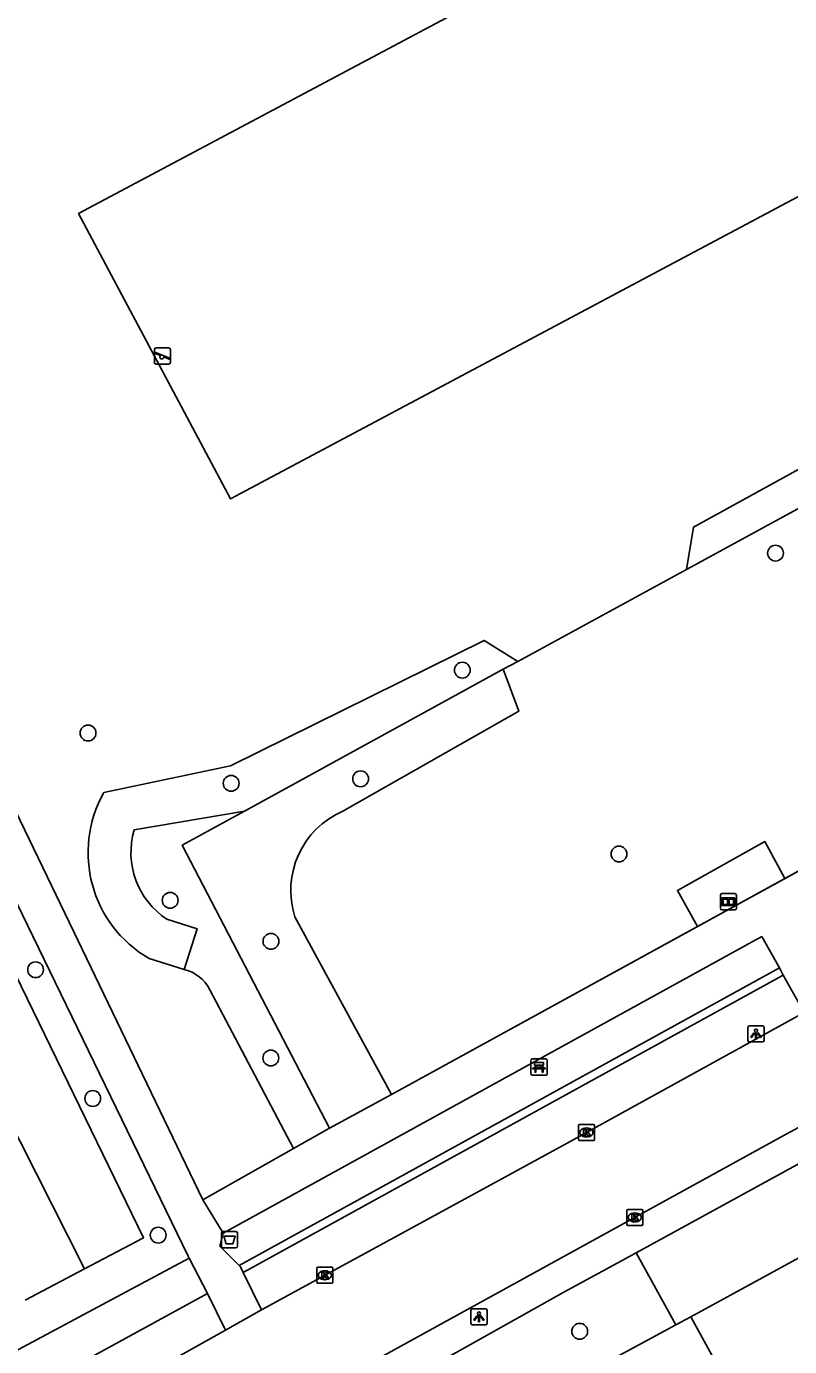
# Model space of a CAD drawing. Extents: x 158087 to 159494, y 382905 to 383981.
# Drawn here: x 159081.1 to 159128.3, y 383445 to 383526.7 of the extents above; entities that cross this region are included whole.
import ezdxf

# ---------------------------------------------------------------- set-up
doc = ezdxf.new("R2010")
doc.units = 0
for name, color, linetype in [('IMGEO_Afvalbak', 7, 'Continuous'), ('IMGEO_Bank', 7, 'Continuous'), ('IMGEO_Boom', 7, 'Continuous'), ('IMGEO_Groenvoorziening', 7, 'Continuous'), ('IMGEO_Haag', 7, 'Continuous'), ('IMGEO_Hek', 7, 'Continuous'), ('IMGEO_Informatiebord', 7, 'Continuous'), ('IMGEO_Kolk', 7, 'Continuous'), ('IMGEO_Lichtpunt', 7, 'Continuous'), ('IMGEO_Pand', 7, 'Continuous'), ('IMGEO_Rijbaan_lokaal_open', 7, 'Continuous'), ('IMGEO_Speelvoorziening', 7, 'Continuous'), ('IMGEO_Voetpad_halfverhard', 7, 'Continuous'), ('IMGEO_Voetpad_open', 7, 'Continuous')]:
    doc.layers.add(name, color=color, linetype=linetype)

msp = doc.modelspace()

# ---------------------------------------------------------------- linework, layer by layer
at = {"layer": 'IMGEO_Afvalbak'}
for p, q in [((159093.197, 383451.208), (159093.197, 383452.008)), ((159093.197, 383452.008), (159093.197, 383451.208)), ((159093.297, 383452.108), (159094.087, 383452.108)), ((159094.087, 383452.108), (159093.297, 383452.108)), ((159094.187, 383452.008), (159094.187, 383451.208)), ((159094.187, 383451.208), (159094.187, 383452.008)), ((159094.087, 383451.108), (159093.297, 383451.108)), ((159093.297, 383451.108), (159094.087, 383451.108))]:
    msp.add_line(p, q, dxfattribs=at)
msp.add_lwpolyline([(159093.34, 383451.822), (159094.044, 383451.822), (159093.895, 383451.352), (159093.489, 383451.352), (159093.34, 383451.822)], dxfattribs=at)
for centre, start, end in [((159093.297, 383452.008), 90, 180), ((159093.297, 383452.008), 90, 180), ((159094.087, 383452.008), 0, 90), ((159094.087, 383452.008), 360, 90), ((159093.297, 383451.208), 180, 270), ((159093.297, 383451.208), 180, 270), ((159094.087, 383451.208), 270, 0), ((159094.087, 383451.208), 270, 0)]:
    msp.add_arc(centre, 0.1, start, end, dxfattribs=at)
at = {"layer": 'IMGEO_Bank'}
for p, q in [((159112.338, 383461.866), (159112.338, 383462.707)), ((159112.338, 383462.707), (159112.338, 383461.866)), ((159112.413, 383462.791), (159113.254, 383462.791)), ((159113.254, 383462.791), (159112.413, 383462.791)), ((159113.338, 383462.716), (159113.338, 383461.875)), ((159113.338, 383461.875), (159113.338, 383462.716)), ((159113.035, 383462.189), (159112.642, 383462.189)), ((159112.647, 383462.297), (159112.647, 383462.403)), ((159112.691, 383462.403), (159112.691, 383462.297)), ((159112.979, 383462.409), (159112.697, 383462.409)), ((159112.697, 383462.291), (159112.979, 383462.291)), ((159112.985, 383462.297), (159112.985, 383462.403)), ((159113.029, 383462.403), (159113.029, 383462.297)), ((159113.263, 383461.791), (159112.422, 383461.791)), ((159112.422, 383461.791), (159113.263, 383461.791))]:
    msp.add_line(p, q, dxfattribs=at)
for points in [[(159112.585, 383462.189), (159112.443, 383462.189), (159112.555, 383462.291), (159112.641, 383462.291)], [(159112.641, 383462.409), (159112.555, 383462.409), (159112.555, 383462.57), (159113.118, 383462.57), (159113.118, 383462.409), (159113.035, 383462.409)], [(159112.635, 383462.182), (159112.635, 383461.975), (159112.592, 383461.975), (159112.592, 383462.182)], [(159113.035, 383462.291), (159113.118, 383462.291), (159113.23, 383462.189), (159113.091, 383462.189)], [(159113.085, 383462.182), (159113.085, 383461.975), (159113.041, 383461.975), (159113.041, 383462.182)]]:
    msp.add_lwpolyline(points, dxfattribs=at)
for centre, radius, start, end in [((159112.416, 383462.713), 0.0779, 92.4484, 184.28452), ((159112.416, 383462.713), 0.0779, 92.4484, 184.28452), ((159113.26, 383462.713), 0.0779, 2.4484, 94.28452), ((159113.26, 383462.713), 0.0779, 2.4484, 94.28452), ((159112.416, 383461.869), 0.0779, 182.4484, 274.28452), ((159112.416, 383461.869), 0.0779, 182.4484, 274.28452), ((159112.585, 383462.182), 0.00671, 2.89567, 87.10433), ((159112.642, 383462.182), 0.00671, 92.89567, 177.10433), ((159112.64, 383462.402), 0.00671, 2.89567, 87.10433), ((159112.64, 383462.298), 0.00671, 272.89567, 357.10433), ((159112.697, 383462.402), 0.00671, 92.89567, 177.10433), ((159112.697, 383462.298), 0.00671, 182.89567, 267.10433), ((159112.979, 383462.402), 0.00671, 2.89567, 87.10433), ((159112.979, 383462.298), 0.00671, 272.89567, 357.10433), ((159113.036, 383462.402), 0.00671, 92.89567, 177.10433), ((159113.036, 383462.298), 0.00671, 182.89567, 267.10433), ((159113.034, 383462.182), 0.00671, 2.89567, 87.10433), ((159113.091, 383462.182), 0.00671, 92.89567, 177.10433), ((159113.26, 383461.869), 0.0779, 272.4484, 4.28452), ((159113.26, 383461.869), 0.0779, 272.4484, 4.28452)]:
    msp.add_arc(centre, radius, start, end, dxfattribs=at)
at = {"layer": 'IMGEO_Boom'}
for centre in [(159127.469, 383494.09), (159108.091, 383486.849), (159084.943, 383482.956), (159101.8, 383480.123), (159093.792, 383479.846), (159117.784, 383475.476), (159090.018, 383472.605), (159096.254, 383470.069), (159081.696, 383468.312), (159096.249, 383462.851), (159085.232, 383460.347), (159089.283, 383451.887), (159115.355, 383445.944)]:
    msp.add_circle(centre, 0.489, dxfattribs=at)
at = {"layer": 'IMGEO_Groenvoorziening'}
for points in [[(159136.657, 383542.939), (159146.051, 383525.282), (159093.745, 383497.455), (159084.351, 383515.111), (159136.657, 383542.939)], [(159121.952, 383493.081), (159122.395, 383495.698), (159158.288, 383515.462), (159160.416, 383514.051)], [(159160.416, 383514.051), (159159.679, 383513.64), (159121.952, 383493.081)], [(159121.952, 383493.081), (159111.518, 383487.392)], [(159085.916, 383479.273), (159093.759, 383480.92), (159109.436, 383488.688), (159111.518, 383487.392)], [(159111.518, 383487.392), (159110.619, 383486.902)], [(159110.619, 383486.902), (159094.611, 383478.125)], [(159110.619, 383486.902), (159111.592, 383484.307), (159100.702, 383478.121)], [(159094.611, 383478.125), (159087.797, 383476.96)], [(159099.881, 383458.519), (159090.759, 383476.014), (159094.611, 383478.125)], [(159089.823, 383471.439), (159091.692, 383470.849), (159090.893, 383468.322)], [(159097.741, 383471.59), (159103.707, 383460.593)], [(159079.747, 383469.468), (159088.362, 383451.721), (159084.723, 383449.8)], [(159090.893, 383468.322), (159088.716, 383469.01)], [(159075.758, 383467.531), (159084.723, 383449.8)], [(159097.657, 383457.258), (159092.467, 383467.07)], [(159118.852, 383450.804), (159121.3, 383446.333)], [(159084.723, 383449.8), (159081.05, 383447.861)], [(159121.3, 383446.333), (159100.133, 383434.871)], [(159121.3, 383446.333), (159122.237, 383446.84)]]:
    msp.add_lwpolyline(points, dxfattribs=at)
for centre, radius, start, end in [((159092.515, 383475.56), 7.572, 150.63354, 239.88709), ((159102.821, 383473.224), 5.336, 113.39767, 197.82551), ((159092.517, 383475.56), 4.923, 163.47776, 236.82473), ((159090.4, 383466.087), 2.289, 25.4423, 77.55842)]:
    msp.add_arc(centre, radius, start, end, dxfattribs=at)
at = {"layer": 'IMGEO_Haag'}
for points in [[(159094.284, 383450.017), (159127.703, 383468.42)], [(159127.946, 383467.983), (159094.54, 383449.587)]]:
    msp.add_lwpolyline(points, dxfattribs=at)
at = {"layer": 'IMGEO_Hek'}
for points in [[(159121.952, 383493.081), (159159.679, 383513.64)], [(159182.683, 383503.935), (159103.707, 383460.593)], [(159111.518, 383487.392), (159121.952, 383493.081)], [(159110.619, 383486.902), (159111.518, 383487.392)], [(159094.611, 383478.125), (159110.619, 383486.902)], [(159099.881, 383458.519), (159090.759, 383476.014), (159094.611, 383478.125)], [(159103.707, 383460.593), (159099.881, 383458.519)]]:
    msp.add_lwpolyline(points, dxfattribs=at)
at = {"layer": 'IMGEO_Informatiebord'}
for p, q in [((159124.053, 383472.119), (159124.053, 383472.919)), ((159124.053, 383472.919), (159124.053, 383472.119)), ((159124.153, 383473.019), (159124.943, 383473.019)), ((159124.943, 383473.019), (159124.153, 383473.019)), ((159125.043, 383472.919), (159125.043, 383472.119)), ((159125.043, 383472.119), (159125.043, 383472.919)), ((159124.943, 383472.019), (159124.153, 383472.019)), ((159124.153, 383472.019), (159124.943, 383472.019))]:
    msp.add_line(p, q, dxfattribs=at)
for points in [[(159124.154, 383472.751), (159124.942, 383472.751), (159124.942, 383472.287), (159124.154, 383472.287), (159124.154, 383472.751)], [(159124.219, 383472.686), (159124.219, 383472.352), (159124.494, 383472.352), (159124.495, 383472.565), (159124.599, 383472.566), (159124.6, 383472.352), (159124.877, 383472.352), (159124.877, 383472.686), (159124.601, 383472.686), (159124.601, 383472.606), (159124.495, 383472.606), (159124.495, 383472.686), (159124.219, 383472.686)]]:
    msp.add_lwpolyline(points, dxfattribs=at)
for centre, start, end in [((159124.153, 383472.919), 90, 180), ((159124.153, 383472.919), 90, 180), ((159124.943, 383472.919), 0, 90), ((159124.943, 383472.919), 360, 90), ((159124.153, 383472.119), 180, 270), ((159124.153, 383472.119), 180, 270), ((159124.943, 383472.119), 270, 0), ((159124.943, 383472.119), 270, 0)]:
    msp.add_arc(centre, 0.1, start, end, dxfattribs=at)
at = {"layer": 'IMGEO_Kolk'}
for p, q in [((159115.271, 383457.819), (159115.271, 383458.671)), ((159115.346, 383458.745), (159116.198, 383458.745)), ((159116.272, 383458.671), (159116.272, 383457.819)), ((159116.198, 383457.745), (159115.346, 383457.745)), ((159115.782, 383457.965), (159115.757, 383457.965)), ((159115.759, 383458.525), (159115.784, 383458.525)), ((159118.261, 383452.562), (159118.261, 383453.414)), ((159118.336, 383453.488), (159119.188, 383453.488)), ((159118.749, 383453.268), (159118.774, 383453.268)), ((159119.262, 383453.414), (159119.262, 383452.562)), ((159119.188, 383452.488), (159118.336, 383452.488)), ((159118.772, 383452.708), (159118.747, 383452.708)), ((159099.089, 383448.985), (159099.089, 383449.837)), ((159099.164, 383449.911), (159100.016, 383449.911)), ((159099.577, 383449.691), (159099.602, 383449.691)), ((159100.09, 383449.837), (159100.09, 383448.985)), ((159100.016, 383448.911), (159099.164, 383448.911)), ((159099.6, 383449.131), (159099.575, 383449.131))]:
    msp.add_line(p, q, dxfattribs=at)
for points in [[(159115.271, 383457.819), (159115.271, 383458.671)], [(159115.346, 383458.745), (159116.198, 383458.745)], [(159116.272, 383458.671), (159116.272, 383457.819)], [(159116.198, 383457.745), (159115.346, 383457.745)], [(159115.592, 383458.445), (159115.715, 383458.445), (159115.715, 383458.294), (159115.845, 383458.445), (159116.009, 383458.445), (159115.863, 383458.294), (159116.016, 383458.045), (159115.864, 383458.045), (159115.779, 383458.209), (159115.715, 383458.142), (159115.715, 383458.045), (159115.592, 383458.045), (159115.592, 383458.445)], [(159118.261, 383452.562), (159118.261, 383453.414)], [(159118.336, 383453.488), (159119.188, 383453.488)], [(159118.582, 383453.188), (159118.705, 383453.188), (159118.705, 383453.037), (159118.835, 383453.188), (159118.999, 383453.188), (159118.853, 383453.037), (159119.006, 383452.788), (159118.854, 383452.788), (159118.769, 383452.952), (159118.705, 383452.885), (159118.705, 383452.788), (159118.582, 383452.788), (159118.582, 383453.188)], [(159119.262, 383453.414), (159119.262, 383452.562)], [(159119.188, 383452.488), (159118.336, 383452.488)], [(159099.089, 383448.985), (159099.089, 383449.837)], [(159099.164, 383449.911), (159100.016, 383449.911)], [(159099.41, 383449.611), (159099.533, 383449.611), (159099.533, 383449.46), (159099.663, 383449.611), (159099.827, 383449.611), (159099.681, 383449.46), (159099.834, 383449.211), (159099.682, 383449.211), (159099.597, 383449.375), (159099.533, 383449.308), (159099.533, 383449.211), (159099.41, 383449.211), (159099.41, 383449.611)], [(159100.09, 383449.837), (159100.09, 383448.985)], [(159100.016, 383448.911), (159099.164, 383448.911)]]:
    msp.add_lwpolyline(points, dxfattribs=at)
for centre, start, end in [((159115.348, 383458.669), 91.55205, 178.44795), ((159115.348, 383458.669), 91.55205, 178.44795), ((159116.196, 383458.669), 1.55205, 88.44795), ((159116.196, 383458.669), 1.55205, 88.44795), ((159115.348, 383457.821), 181.55205, 268.44795), ((159115.348, 383457.821), 181.55205, 268.44795), ((159116.196, 383457.821), 271.55205, 358.44795), ((159116.196, 383457.821), 271.55205, 358.44795), ((159118.338, 383453.412), 91.55205, 178.44795), ((159118.338, 383453.412), 91.55205, 178.44795), ((159119.186, 383453.412), 1.55205, 88.44795), ((159119.186, 383453.412), 1.55205, 88.44795), ((159118.338, 383452.564), 181.55205, 268.44795), ((159118.338, 383452.564), 181.55205, 268.44795), ((159119.186, 383452.564), 271.55205, 358.44795), ((159119.186, 383452.564), 271.55205, 358.44795), ((159099.166, 383449.835), 91.55205, 178.44795), ((159099.166, 383449.835), 91.55205, 178.44795), ((159100.014, 383449.835), 1.55205, 88.44795), ((159100.014, 383449.835), 1.55205, 88.44795), ((159099.166, 383448.987), 181.55205, 268.44795), ((159099.166, 383448.987), 181.55205, 268.44795), ((159100.014, 383448.987), 271.55205, 358.44795), ((159100.014, 383448.987), 271.55205, 358.44795)]:
    msp.add_arc(centre, 0.0765, start, end, dxfattribs=at)
for centre, major_axis, ratio, start_param, end_param in [((159115.758, 383458.245), (-0.387, 0.002), 0.722429, 4.712389, 7.853982), ((159115.783, 383458.245), (-0.39, 0.002), 0.717154, 1.570796, 4.712389), ((159118.748, 383452.988), (-0.387, 0.002), 0.722429, 4.712389, 7.853982), ((159118.773, 383452.988), (-0.39, 0.002), 0.717154, 1.570796, 4.712389), ((159099.576, 383449.411), (-0.387, 0.002), 0.722429, 4.712389, 7.853982), ((159099.601, 383449.411), (-0.39, 0.002), 0.717154, 1.570796, 4.712389)]:
    msp.add_ellipse(centre, major_axis=major_axis, ratio=ratio, start_param=start_param, end_param=end_param, dxfattribs=at)
at = {"layer": 'IMGEO_Lichtpunt'}
for p, q in [((159125.761, 383464.747), (159125.761, 383463.94)), ((159125.761, 383464.747), (159125.761, 383463.94)), ((159126.663, 383464.842), (159125.855, 383464.842)), ((159126.663, 383464.842), (159125.855, 383464.842)), ((159126.757, 383463.94), (159126.757, 383464.747)), ((159126.757, 383463.94), (159126.757, 383464.747)), ((159125.855, 383463.846), (159126.663, 383463.846)), ((159125.855, 383463.846), (159126.663, 383463.846)), ((159108.624, 383447.244), (159108.624, 383446.437)), ((159108.624, 383447.244), (159108.624, 383446.437)), ((159109.526, 383447.339), (159108.718, 383447.339)), ((159109.526, 383447.339), (159108.718, 383447.339)), ((159109.62, 383446.437), (159109.62, 383447.244)), ((159109.62, 383446.437), (159109.62, 383447.244)), ((159108.718, 383446.343), (159109.526, 383446.343)), ((159108.718, 383446.343), (159109.526, 383446.343))]:
    msp.add_line(p, q, dxfattribs=at)
for points in [[(159126.135, 383464.411), (159126.174, 383464.383), (159125.986, 383464.121), (159125.948, 383464.148), (159126.135, 383464.411)], [(159126.237, 383464.363), (159126.284, 383464.363), (159126.284, 383464.041), (159126.237, 383464.041), (159126.237, 383464.363)], [(159126.347, 383464.383), (159126.385, 383464.41), (159126.572, 383464.148), (159126.533, 383464.12), (159126.347, 383464.383)], [(159108.998, 383446.908), (159109.037, 383446.88), (159108.849, 383446.618), (159108.811, 383446.645), (159108.998, 383446.908)], [(159109.1, 383446.86), (159109.147, 383446.86), (159109.147, 383446.538), (159109.1, 383446.538), (159109.1, 383446.86)], [(159109.21, 383446.88), (159109.248, 383446.907), (159109.435, 383446.645), (159109.396, 383446.617), (159109.21, 383446.88)]]:
    msp.add_lwpolyline(points, dxfattribs=at)
for centre in [(159126.26, 383464.545), (159109.123, 383447.042)]:
    msp.add_circle(centre, 0.0994, dxfattribs=at)
for centre, start, end in [((159125.855, 383464.747), 90, 180), ((159125.855, 383464.747), 90, 180), ((159126.663, 383464.747), 0, 90), ((159126.663, 383464.747), 0, 90), ((159125.855, 383463.94), 180, 270), ((159125.855, 383463.94), 180, 270), ((159126.663, 383463.94), 270, 0), ((159126.663, 383463.94), 270, 360), ((159108.718, 383447.244), 90, 180), ((159108.718, 383447.244), 90, 180), ((159109.526, 383447.244), 0, 90), ((159109.526, 383447.244), 0, 90), ((159108.718, 383446.437), 180, 270), ((159108.718, 383446.437), 180, 270), ((159109.526, 383446.437), 270, 0), ((159109.526, 383446.437), 270, 360)]:
    msp.add_arc(centre, 0.0946, start, end, dxfattribs=at)
at = {"layer": 'IMGEO_Pand'}
for points in [[(159122.237, 383446.84), (159131.585, 383451.958)], [(159131.242, 383430.394), (159122.237, 383446.84)]]:
    msp.add_lwpolyline(points, dxfattribs=at)
at = {"layer": 'IMGEO_Rijbaan_lokaal_open'}
for points in [[(159096.852, 383440.893), (159102.226, 383443.888), (159128.116, 383458.137), (159132.52, 383460.512), (159154.456, 383472.606), (159174.13, 383483.344), (159178.88, 383485.957)], [(159095.667, 383447.27), (159114.159, 383457.354), (159129.236, 383465.663)], [(159095.667, 383447.27), (159093.443, 383446.022)], [(159093.443, 383446.022), (159085.95, 383441.817)]]:
    msp.add_lwpolyline(points, dxfattribs=at)
at = {"layer": 'IMGEO_Speelvoorziening'}
for p, q in [((159089.148, 383506.783), (159089.938, 383506.783)), ((159089.938, 383506.783), (159089.148, 383506.783)), ((159089.048, 383505.883), (159089.048, 383506.683)), ((159089.048, 383506.683), (159089.048, 383505.883)), ((159089.431, 383506.311), (159089.092, 383506.448)), ((159089.117, 383506.508), (159089.993, 383506.155)), ((159089.969, 383506.095), (159089.629, 383506.232)), ((159090.038, 383506.683), (159090.038, 383505.883)), ((159090.038, 383505.883), (159090.038, 383506.683)), ((159089.938, 383505.783), (159089.148, 383505.783)), ((159089.148, 383505.783), (159089.938, 383505.783))]:
    msp.add_line(p, q, dxfattribs=at)
for centre, radius, start, end in [((159089.148, 383506.683), 0.1, 90, 180), ((159089.148, 383506.683), 0.1, 90, 180), ((159089.938, 383506.683), 0.1, 0, 90), ((159089.938, 383506.683), 0.1, 360, 90), ((159089.105, 383506.478), 0.0327, 68.07798, 248.07798), ((159089.51, 383506.221), 0.12, 130.99278, 5.16318), ((159089.981, 383506.125), 0.0327, 248.07798, 68.07798), ((159089.148, 383505.883), 0.1, 180, 270), ((159089.148, 383505.883), 0.1, 180, 270), ((159089.938, 383505.883), 0.1, 270, 0), ((159089.938, 383505.883), 0.1, 270, 0)]:
    msp.add_arc(centre, radius, start, end, dxfattribs=at)
at = {"layer": 'IMGEO_Voetpad_halfverhard'}
for points in [[(159049.693, 383541.882), (159069.904, 383500), (159083.794, 383471.215), (159092.05, 383454.079)], [(159064.248, 383505.977), (159067.149, 383500), (159081.546, 383470.341), (159091.131, 383450.596), (159091.197, 383450.459)], [(159128.051, 383473.953), (159182.683, 383503.935)], [(159103.707, 383460.593), (159122.646, 383470.987)], [(159093.3, 383452.011), (159126.62, 383470.367), (159127.703, 383468.42)], [(159127.703, 383468.42), (159127.946, 383467.983)], [(159129.236, 383465.663), (159127.946, 383467.983)], [(159103.707, 383460.593), (159099.881, 383458.519)], [(159099.881, 383458.519), (159097.657, 383457.258)], [(159092.05, 383454.079), (159097.657, 383457.258)], [(159092.05, 383454.079), (159093.3, 383452.011)], [(159094.284, 383450.017), (159093.098, 383451.2), (159093.3, 383452.011)], [(159091.197, 383450.459), (159085.837, 383447.597), (159082.367, 383445.744), (159070.095, 383439.191), (159058.869, 383433.811), (159047.543, 383428.646), (159037.349, 383424.44)], [(159092.334, 383448.286), (159091.197, 383450.459)], [(159094.54, 383449.587), (159094.374, 383449.928), (159094.284, 383450.017)], [(159094.54, 383449.587), (159095.667, 383447.27)], [(159084.673, 383444.1), (159092.334, 383448.286)], [(159092.334, 383448.286), (159093.443, 383446.022)]]:
    msp.add_lwpolyline(points, dxfattribs=at)
at = {"layer": 'IMGEO_Voetpad_open'}
for points in [[(159122.646, 383470.987), (159121.397, 383473.225), (159126.796, 383476.239), (159128.051, 383473.953)], [(159128.051, 383473.953), (159122.646, 383470.987)], [(159131.166, 383457.544), (159118.852, 383450.804)], [(159100.133, 383434.871), (159097.907, 383439.134), (159114.376, 383448.354), (159118.852, 383450.804)]]:
    msp.add_lwpolyline(points, dxfattribs=at)

doc.saveas('drawing.dxf')
